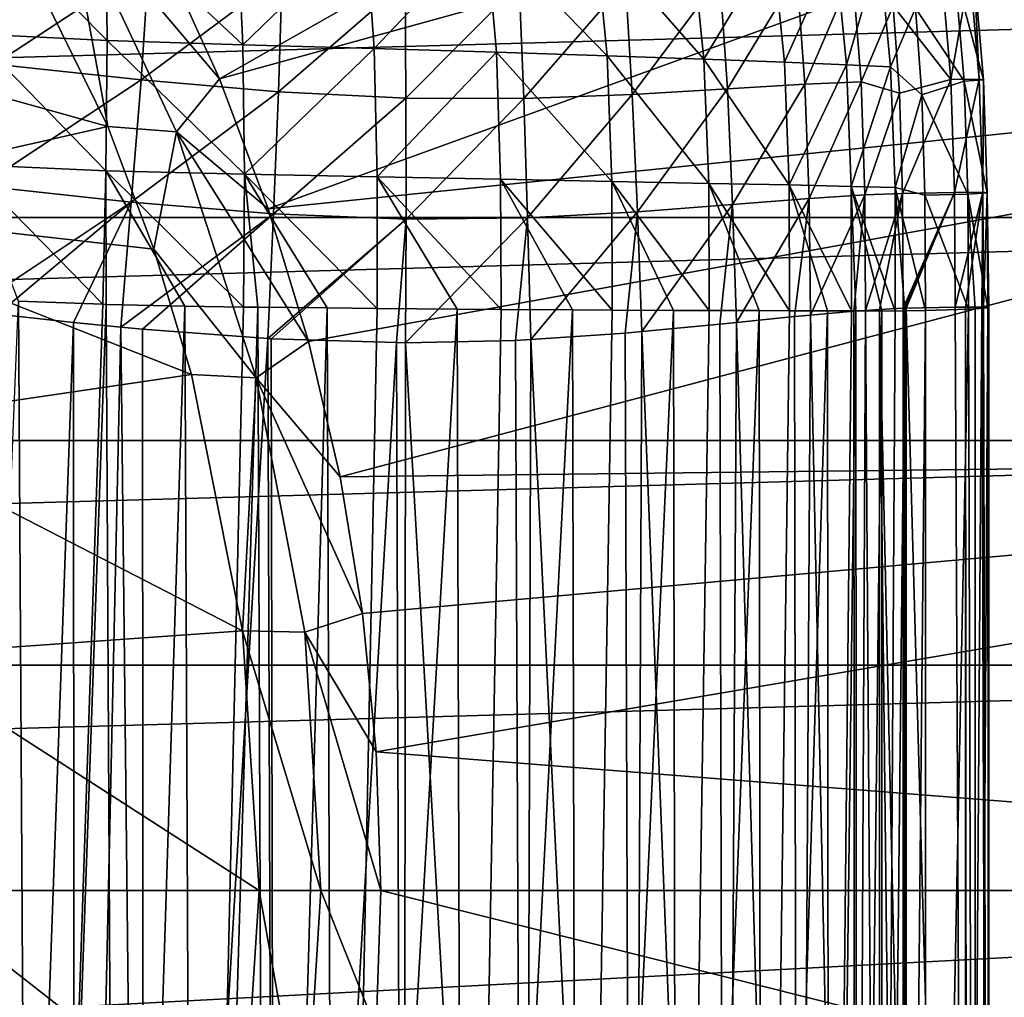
# Model space of a CAD drawing. Header units: metres. Extents: x -109 to 109, y -19 to 107.
# Tile 302 of 315: x 90 to 98, y 12 to 20. Entities that reach past the tile are written whole.
import ezdxf

# ---------------------------------------------------------------- set-up
doc = ezdxf.new("R2010")
doc.units = ezdxf.units.M
doc.layers.add('solid_21_412_310_XXX', color=7, linetype='CONTINUOUS')

msp = doc.modelspace()

# ---------------------------------------------------------------- linework, layer by layer
at = {"layer": 'solid_21_412_310_XXX'}
for points in [[(91.933632, 19.618643, 60.82386), (91.482475, 20.614365, 60.82386), (104.017494, 26.477545, 65.860069)], [(91.933632, 19.618643, 60.82386), (104.017494, 26.477545, 65.860069), (105.328194, 23.313238, 65.860069)], [(92.318703, 18.595543, 60.82386), (91.933632, 19.618643, 60.82386), (105.328194, 23.313238, 65.860069)], [(92.318703, 18.595543, 60.82386), (105.328194, 23.313238, 65.860069), (106.27636, 20.022078, 65.860069)], [(87.436302, 20.254133, 60.654999), (90.142464, 21.091553, 60.654999), (91.052536, 19.243315, 60.654999)], [(91.052536, 19.243315, 60.654999), (90.142464, 21.091553, 60.654999), (90.725792, 21.046513, 60.697536)], [(90.725792, 21.046513, 60.697536), (91.482475, 20.614365, 60.82386), (91.933632, 19.618643, 60.82386)], [(90.725792, 21.046513, 60.697536), (91.933632, 19.618643, 60.82386), (91.593811, 19.20188, 60.697536)], [(91.052536, 19.243315, 60.654999), (90.725792, 21.046513, 60.697536), (91.593811, 19.20188, 60.697536)], [(91.049721, 19.921114, -13.142369), (89.987839, 19.973541, -13.373815), (90.027756, 20.9524, -13.268587)], [(91.049721, 19.921114, -13.142369), (90.027756, 20.9524, -13.268587), (91.038872, 20.898321, -13.044649)], [(91.038872, 20.898321, -13.044649), (92.074036, 20.858803, -12.696756), (92.119164, 19.887302, -12.784695)], [(91.049721, 19.921114, -13.142369), (91.038872, 20.898321, -13.044649), (92.119164, 19.887302, -12.784695)], [(92.119164, 19.887302, -12.784695), (92.074036, 20.858803, -12.696756), (93.084908, 20.821796, -12.210132)], [(92.119164, 19.887302, -12.784695), (93.084908, 20.821796, -12.210132), (93.153305, 19.858311, -12.286415)], [(93.153305, 19.858311, -12.286415), (93.084908, 20.821796, -12.210132), (94.034363, 20.783632, -11.587991)], [(93.153305, 19.858311, -12.286415), (94.034363, 20.783632, -11.587991), (94.118263, 19.82947, -11.651352)], [(94.034363, 20.783632, -11.587991), (94.898323, 20.745275, -10.83954), (94.990875, 19.801105, -10.890054)], [(94.118263, 19.82947, -11.651352), (94.034363, 20.783632, -11.587991), (94.990875, 19.801105, -10.890054)], [(94.898323, 20.745275, -10.83954), (95.65773, 20.708826, -9.974217), (95.752686, 19.774687, -10.014044)], [(94.990875, 19.801105, -10.890054), (94.898323, 20.745275, -10.83954), (95.752686, 19.774687, -10.014044)], [(91.377571, 20.533951, 13.657375), (90.250526, 20.656359, 13.939105), (90.159378, 19.736101, 14.033458)], [(95.752686, 19.774687, -10.014044), (95.65773, 20.708826, -9.974217), (96.293808, 20.675634, -9.003054)], [(95.752686, 19.774687, -10.014044), (96.293808, 20.675634, -9.003054), (96.386604, 19.750841, -9.036069)], [(96.386604, 19.750841, -9.036069), (96.293808, 20.675634, -9.003054), (96.787857, 20.646587, -7.946642)], [(96.386604, 19.750841, -9.036069), (96.787857, 20.646587, -7.946642), (96.877388, 19.729557, -7.975769)], [(96.877388, 19.729557, -7.975769), (96.787857, 20.646587, -7.946642), (97.13623, 20.625185, -6.840863)], [(96.877388, 19.729557, -7.975769), (97.13623, 20.625185, -6.840863), (97.224403, 19.71347, -6.864302)], [(97.224403, 19.71347, -6.864302), (97.13623, 20.625185, -6.840863), (97.419815, 20.175203, -5.738849)], [(91.315414, 19.610876, 13.756782), (91.377571, 20.533951, 13.657375), (90.159378, 19.736101, 14.033458)], [(92.427597, 20.439636, 13.226692), (91.377571, 20.533951, 13.657375), (91.315414, 19.610876, 13.756782)], [(92.399796, 19.518063, 13.322896), (92.427597, 20.439636, 13.226692), (91.315414, 19.610876, 13.756782)], [(93.396729, 20.382898, 12.661115), (92.427597, 20.439636, 13.226692), (92.399796, 19.518063, 13.322896)], [(95.878906, 20.416969, 10.135449), (95.135162, 20.385361, 11.120801), (95.188072, 19.496685, 11.174737)], [(95.939728, 19.540735, 10.180982), (95.878906, 20.416969, 10.135449), (95.188072, 19.496685, 11.174737)], [(96.484406, 20.443235, 9.033418), (95.878906, 20.416969, 10.135449), (95.939728, 19.540735, 10.180982)], [(96.549324, 19.576916, 9.072312), (96.484406, 20.443235, 9.033418), (95.939728, 19.540735, 10.180982)], [(96.549324, 19.576916, 9.072312), (96.923561, 20.45542, 7.852647), (96.484406, 20.443235, 9.033418)], [(96.549324, 19.576916, 9.072312), (96.992081, 19.596167, 7.882768), (96.923561, 20.45542, 7.852647)], [(96.923561, 20.45542, 7.852647), (96.992081, 19.596167, 7.882768), (97.245636, 20.195469, 6.651088)], [(97.6987, 19.614285, 4.201884), (97.624977, 20.471657, 4.190006), (97.245636, 20.195469, 6.651088)], [(97.729492, 20.457327, -3.270896), (97.804085, 19.599918, -3.274735), (97.419815, 20.175203, -5.738849)], [(97.847588, 20.473812, 1.706279), (97.624977, 20.471657, 4.190006), (97.6987, 19.614285, 4.201884)], [(97.847588, 20.473812, 1.706279), (97.6987, 19.614285, 4.201884), (97.922127, 19.61582, 1.713303)], [(97.882317, 20.46841, -0.784972), (97.957169, 19.610437, -0.78331), (97.729492, 20.457327, -3.270896)], [(97.957169, 19.610437, -0.78331), (97.804085, 19.599918, -3.274735), (97.729492, 20.457327, -3.270896)], [(97.847588, 20.473812, 1.706279), (97.922127, 19.61582, 1.713303), (97.882317, 20.46841, -0.784972)], [(97.922127, 19.61582, 1.713303), (97.957169, 19.610437, -0.78331), (97.882317, 20.46841, -0.784972)], [(93.403992, 19.468452, 12.744976), (93.396729, 20.382898, 12.661115), (92.399796, 19.518063, 13.322896)], [(94.29715, 20.367485, 11.963836), (93.396729, 20.382898, 12.661115), (93.403992, 19.468452, 12.744976)], [(94.333069, 19.465052, 12.031219), (94.29715, 20.367485, 11.963836), (93.403992, 19.468452, 12.744976)], [(95.135162, 20.385361, 11.120801), (94.29715, 20.367485, 11.963836), (94.333069, 19.465052, 12.031219)], [(95.188072, 19.496685, 11.174737), (95.135162, 20.385361, 11.120801), (94.333069, 19.465052, 12.031219)], [(107.355743, 20.268663, 71.355003), (45.644253, 20.268642, 71.355003), (45.297821, 18.52701, 71.355003)], [(107.702179, 18.527025, 71.355003), (107.355743, 20.268663, 71.355003), (45.297821, 18.52701, 71.355003)], [(88.325211, 18.626219, 60.654999), (87.436302, 20.254133, 60.654999), (91.052536, 19.243315, 60.654999)], [(96.992081, 19.596167, 7.882768), (97.294601, 19.507725, 6.660935), (97.245636, 20.195469, 6.651088)], [(97.6987, 19.614285, 4.201884), (97.245636, 20.195469, 6.651088), (97.294601, 19.507725, 6.660935)], [(97.224403, 19.71347, -6.864302), (97.419815, 20.175203, -5.738849), (97.469223, 19.493633, -5.744627)], [(97.804085, 19.599918, -3.274735), (97.469223, 19.493633, -5.744627), (97.419815, 20.175203, -5.738849)], [(91.037895, 18.895046, -13.184741), (89.933289, 18.94569, -13.421288), (89.987839, 19.973541, -13.373815)], [(91.037895, 18.895046, -13.184741), (89.987839, 19.973541, -13.373815), (91.049721, 19.921114, -13.142369)], [(92.636032, 17.549452, 60.82386), (92.318703, 18.595543, 60.82386), (106.27636, 20.022078, 65.860069)], [(92.884262, 16.484848, 60.82386), (92.636032, 17.549452, 60.82386), (106.27636, 20.022078, 65.860069)], [(92.884262, 16.484848, 60.82386), (106.27636, 20.022078, 65.860069), (106.850075, 16.645449, 65.860069)], [(91.037895, 18.895046, -13.184741), (91.049721, 19.921114, -13.142369), (92.130516, 18.867338, -12.82158)], [(91.049721, 19.921114, -13.142369), (92.119164, 19.887302, -12.784695), (92.130516, 18.867338, -12.82158)], [(92.130516, 18.867338, -12.82158), (92.119164, 19.887302, -12.784695), (93.153305, 19.858311, -12.286415)], [(92.130516, 18.867338, -12.82158), (93.153305, 19.858311, -12.286415), (93.177261, 18.847084, -12.317909)], [(93.177261, 18.847084, -12.317909), (93.153305, 19.858311, -12.286415), (94.118263, 19.82947, -11.651352)], [(93.177261, 18.847084, -12.317909), (94.118263, 19.82947, -11.651352), (94.149872, 18.82856, -11.677255)], [(94.118263, 19.82947, -11.651352), (94.990875, 19.801105, -10.890054), (95.026978, 18.811348, -10.910206)], [(94.149872, 18.82856, -11.677255), (94.118263, 19.82947, -11.651352), (95.026978, 18.811348, -10.910206)], [(94.990875, 19.801105, -10.890054), (95.752686, 19.774687, -10.014044), (95.790344, 18.796249, -10.029275)], [(95.026978, 18.811348, -10.910206), (94.990875, 19.801105, -10.890054), (95.790344, 18.796249, -10.029275)], [(91.315414, 19.610876, 13.756782), (90.159378, 19.736101, 14.033458), (90.053886, 18.775646, 14.080889)], [(95.752686, 19.774687, -10.014044), (96.386604, 19.750841, -9.036069), (96.423294, 18.783222, -9.048545)], [(95.790344, 18.796249, -10.029275), (95.752686, 19.774687, -10.014044), (96.423294, 18.783222, -9.048545)], [(96.423294, 18.783222, -9.048545), (96.386604, 19.750841, -9.036069), (96.877388, 19.729557, -7.975769)], [(96.423294, 18.783222, -9.048545), (96.877388, 19.729557, -7.975769), (96.912369, 18.771389, -7.98737)], [(96.912369, 18.771389, -7.98737), (96.877388, 19.729557, -7.975769), (97.224403, 19.71347, -6.864302)], [(96.912369, 18.771389, -7.98737), (97.224403, 19.71347, -6.864302), (97.258896, 18.762274, -6.873229)], [(97.258896, 18.762274, -6.873229), (97.224403, 19.71347, -6.864302), (97.469223, 19.493633, -5.744627)], [(91.238419, 18.6476, 13.811399), (91.315414, 19.610876, 13.756782), (90.053886, 18.775646, 14.080889)], [(92.399796, 19.518063, 13.322896), (91.315414, 19.610876, 13.756782), (91.238419, 18.6476, 13.811399)], [(91.593811, 19.20188, 60.697536), (91.933632, 19.618643, 60.82386), (92.318703, 18.595543, 60.82386)], [(96.549324, 19.576916, 9.072312), (95.939728, 19.540735, 10.180982), (95.979141, 18.629539, 10.174462)], [(96.582977, 18.676872, 9.069081), (96.549324, 19.576916, 9.072312), (95.979141, 18.629539, 10.174462)], [(96.582977, 18.676872, 9.069081), (96.992081, 19.596167, 7.882768), (96.549324, 19.576916, 9.072312)], [(96.582977, 18.676872, 9.069081), (97.021729, 18.704493, 7.884629), (96.992081, 19.596167, 7.882768)], [(96.992081, 19.596167, 7.882768), (97.021729, 18.704493, 7.884629), (97.294601, 19.507725, 6.660935)], [(97.6987, 19.614285, 4.201884), (97.294601, 19.507725, 6.660935), (97.318573, 18.716728, 6.662759)], [(97.727386, 18.725225, 4.205723), (97.6987, 19.614285, 4.201884), (97.318573, 18.716728, 6.662759)], [(97.804085, 19.599918, -3.274735), (97.833244, 18.710814, -3.27382), (97.469223, 19.493633, -5.744627)], [(97.922127, 19.61582, 1.713303), (97.6987, 19.614285, 4.201884), (97.727386, 18.725225, 4.205723)], [(97.922127, 19.61582, 1.713303), (97.727386, 18.725225, 4.205723), (97.950981, 18.726164, 1.716779)], [(97.957169, 19.610437, -0.78331), (97.986244, 18.720797, -0.780947), (97.804085, 19.599918, -3.274735)], [(97.986244, 18.720797, -0.780947), (97.833244, 18.710814, -3.27382), (97.804085, 19.599918, -3.274735)], [(97.922127, 19.61582, 1.713303), (97.950981, 18.726164, 1.716779), (97.957169, 19.610437, -0.78331)], [(97.950981, 18.726164, 1.716779), (97.986244, 18.720797, -0.780947), (97.957169, 19.610437, -0.78331)], [(92.360703, 18.55662, 13.373654), (92.399796, 19.518063, 13.322896), (91.238419, 18.6476, 13.811399)], [(93.403992, 19.468452, 12.744976), (92.399796, 19.518063, 13.322896), (92.360703, 18.55662, 13.373654)], [(95.188072, 19.496685, 11.174737), (94.333069, 19.465052, 12.031219), (94.362411, 18.52504, 12.043813)], [(95.228989, 18.571817, 11.172272), (95.188072, 19.496685, 11.174737), (94.362411, 18.52504, 12.043813)], [(95.939728, 19.540735, 10.180982), (95.188072, 19.496685, 11.174737), (95.228989, 18.571817, 11.172272)], [(95.979141, 18.629539, 10.174462), (95.939728, 19.540735, 10.180982), (95.228989, 18.571817, 11.172272)], [(97.021729, 18.704493, 7.884629), (97.318573, 18.716728, 6.662759), (97.294601, 19.507725, 6.660935)], [(97.258896, 18.762274, -6.873229), (97.469223, 19.493633, -5.744627), (97.493347, 18.703987, -5.745121)], [(97.833244, 18.710814, -3.27382), (97.493347, 18.703987, -5.745121), (97.469223, 19.493633, -5.744627)], [(93.404129, 18.515055, 12.779202), (93.403992, 19.468452, 12.744976), (92.360703, 18.55662, 13.373654)], [(94.333069, 19.465052, 12.031219), (93.403992, 19.468452, 12.744976), (93.404129, 18.515055, 12.779202)], [(94.362411, 18.52504, 12.043813), (94.333069, 19.465052, 12.031219), (93.404129, 18.515055, 12.779202)], [(88.325211, 18.626219, 60.654999), (91.052536, 19.243315, 60.654999), (91.415108, 18.278156, 60.654999)], [(91.415108, 18.278156, 60.654999), (91.052536, 19.243315, 60.654999), (91.593811, 19.20188, 60.697536)], [(91.415108, 18.278156, 60.654999), (91.593811, 19.20188, 60.697536), (92.223793, 17.263, 60.697536)], [(91.593811, 19.20188, 60.697536), (92.318703, 18.595543, 60.82386), (92.636032, 17.549452, 60.82386)], [(91.593811, 19.20188, 60.697536), (92.636032, 17.549452, 60.82386), (92.223793, 17.263, 60.697536)], [(89.933289, 18.94569, -13.421288), (91.014648, 17.842957, -13.197214), (90.348312, 17.866629, -13.351113)], [(91.037895, 18.895046, -13.184741), (91.014648, 17.842957, -13.197214), (89.933289, 18.94569, -13.421288)], [(91.037895, 18.895046, -13.184741), (91.041634, 17.842228, -13.19004), (91.014648, 17.842957, -13.197214)], [(91.037895, 18.895046, -13.184741), (92.123177, 17.821619, -12.830112), (91.661728, 17.828751, -13.002042)], [(91.037895, 18.895046, -13.184741), (92.130516, 18.867338, -12.82158), (92.123177, 17.821619, -12.830112)], [(91.037895, 18.895046, -13.184741), (91.661728, 17.828751, -13.002042), (91.041634, 17.842228, -13.19004)], [(92.130516, 18.867338, -12.82158), (92.234947, 17.820139, -12.784027), (92.123177, 17.821619, -12.830112)], [(92.130516, 18.867338, -12.82158), (93.175819, 17.810476, -12.322508), (92.781494, 17.814056, -12.532542)], [(92.130516, 18.867338, -12.82158), (93.177261, 18.847084, -12.317909), (93.175819, 17.810476, -12.322508)], [(92.130516, 18.867338, -12.82158), (92.781494, 17.814056, -12.532542), (92.234947, 17.820139, -12.784027)], [(93.177261, 18.847084, -12.317909), (93.807442, 17.805353, -11.929897), (93.175819, 17.810476, -12.322508)], [(93.177261, 18.847084, -12.317909), (94.153809, 17.802792, -11.68098), (93.807442, 17.805353, -11.929897)], [(93.177261, 18.847084, -12.317909), (94.149872, 18.82856, -11.677255), (94.153809, 17.802792, -11.68098)], [(94.149872, 18.82856, -11.677255), (95.029671, 17.797386, -10.915359), (94.717834, 17.799109, -11.21352)], [(94.149872, 18.82856, -11.677255), (95.026978, 18.811348, -10.910206), (95.029671, 17.797386, -10.915359)], [(94.149872, 18.82856, -11.677255), (94.717834, 17.799109, -11.21352), (94.153809, 17.802792, -11.68098)], [(95.026978, 18.811348, -10.910206), (95.794632, 17.794312, -10.029429), (95.511818, 17.795238, -10.386395)], [(95.026978, 18.811348, -10.910206), (95.790344, 18.796249, -10.029275), (95.794632, 17.794312, -10.029429)], [(95.026978, 18.811348, -10.910206), (95.511818, 17.795238, -10.386395), (95.029671, 17.797386, -10.915359)], [(95.790344, 18.796249, -10.029275), (96.427277, 17.792933, -9.051734), (96.187859, 17.793396, -9.457562)], [(95.790344, 18.796249, -10.029275), (96.423294, 18.783222, -9.048545), (96.427277, 17.792933, -9.051734)], [(95.790344, 18.796249, -10.029275), (96.187859, 17.793396, -9.457562), (95.794632, 17.794312, -10.029429)], [(96.423294, 18.783222, -9.048545), (96.916748, 17.791536, -7.992806), (96.725922, 17.792204, -8.453892)], [(96.423294, 18.783222, -9.048545), (96.912369, 18.771389, -7.98737), (96.916748, 17.791536, -7.992806)], [(96.423294, 18.783222, -9.048545), (96.725922, 17.792204, -8.453892), (96.427277, 17.792933, -9.051734)], [(91.238419, 18.6476, 13.811399), (90.053886, 18.775646, 14.080889), (89.950706, 17.79253, 14.100733)], [(96.912369, 18.771389, -7.98737), (97.261055, 17.790363, -6.886189), (97.154007, 17.790592, -7.282896)], [(96.912369, 18.771389, -7.98737), (97.258896, 18.762274, -6.873229), (97.261055, 17.790363, -6.886189)], [(96.912369, 18.771389, -7.98737), (97.154007, 17.790592, -7.282896), (96.95089, 17.791397, -7.901521)], [(96.912369, 18.771389, -7.98737), (96.95089, 17.791397, -7.901521), (96.916748, 17.791536, -7.992806)], [(97.021729, 18.704493, 7.884629), (97.027008, 17.795536, 7.881391), (97.318573, 18.716728, 6.662759)], [(97.318573, 18.716728, 6.662759), (97.027008, 17.795536, 7.881391), (97.13784, 17.803013, 7.477377)], [(97.318573, 18.716728, 6.662759), (97.13784, 17.803013, 7.477377), (97.32415, 17.81216, 6.658197)], [(97.258896, 18.762274, -6.873229), (97.493347, 18.703987, -5.745121), (97.498634, 17.793266, -5.741443)], [(97.258896, 18.762274, -6.873229), (97.498634, 17.793266, -5.741443), (97.335274, 17.790567, -6.571854)], [(97.258896, 18.762274, -6.873229), (97.335274, 17.790567, -6.571854), (97.261055, 17.790363, -6.886189)], [(97.727386, 18.725225, 4.205723), (97.318573, 18.716728, 6.662759), (97.32415, 17.81216, 6.658197)], [(97.727386, 18.725225, 4.205723), (97.32415, 17.81216, 6.658197), (97.335274, 17.812443, 6.603008)], [(97.727386, 18.725225, 4.205723), (97.335274, 17.812443, 6.603008), (97.34684, 17.812437, 6.545609)], [(97.727386, 18.725225, 4.205723), (97.34684, 17.812437, 6.545609), (97.731972, 17.819727, 4.205371)], [(97.833244, 18.710814, -3.27382), (97.838127, 17.805267, -3.270783), (97.493347, 18.703987, -5.745121)], [(97.950981, 18.726164, 1.716779), (97.727386, 18.725225, 4.205723), (97.731972, 17.819727, 4.205371)], [(97.950981, 18.726164, 1.716779), (97.731972, 17.819727, 4.205371), (97.815392, 17.820513, 3.492275)], [(97.950981, 18.726164, 1.716779), (97.815392, 17.820513, 3.492275), (97.942459, 17.820335, 1.951652)], [(97.986244, 18.720797, -0.780947), (97.990852, 17.814743, -0.778558), (97.833244, 18.710814, -3.27382)], [(97.833244, 18.710814, -3.27382), (97.990852, 17.814743, -0.778558), (97.891319, 17.807804, -2.681142)], [(97.833244, 18.710814, -3.27382), (97.891319, 17.807804, -2.681142), (97.838127, 17.805267, -3.270783)], [(97.950981, 18.726164, 1.716779), (97.942459, 17.820335, 1.951652), (97.955406, 17.820101, 1.718266)], [(97.950981, 18.726164, 1.716779), (97.955406, 17.820101, 1.718266), (97.986244, 18.720797, -0.780947)], [(97.986244, 18.720797, -0.780947), (97.955406, 17.820101, 1.718266), (97.997505, 17.817896, 0.406716)], [(97.986244, 18.720797, -0.780947), (97.997505, 17.817896, 0.406716), (97.990852, 17.814743, -0.778558)], [(91.238419, 18.6476, 13.811399), (89.950706, 17.79253, 14.100733), (90.184769, 17.765177, 14.064062)], [(91.238419, 18.6476, 13.811399), (90.184769, 17.765177, 14.064062), (90.783699, 17.699543, 13.940827)], [(91.238419, 18.6476, 13.811399), (90.783699, 17.699543, 13.940827), (91.157318, 17.662483, 13.840572)], [(92.360703, 18.55662, 13.373654), (91.238419, 18.6476, 13.811399), (91.157318, 17.662483, 13.840572)], [(95.979141, 18.629539, 10.174462), (95.228989, 18.571817, 11.172272), (95.264359, 17.627808, 11.133609)], [(95.979141, 18.629539, 10.174462), (95.264359, 17.627808, 11.133609), (95.87793, 17.686701, 10.331525)], [(95.979141, 18.629539, 10.174462), (95.87793, 17.686701, 10.331525), (96.00885, 17.699987, 10.133382)], [(96.582977, 18.676872, 9.069081), (95.979141, 18.629539, 10.174462), (96.00885, 17.699987, 10.133382)], [(96.582977, 18.676872, 9.069081), (96.00885, 17.699987, 10.133382), (96.466896, 17.746128, 9.324951)], [(96.582977, 18.676872, 9.069081), (96.466896, 17.746128, 9.324951), (96.593834, 17.758354, 9.056376)], [(96.582977, 18.676872, 9.069081), (96.593834, 17.758354, 9.056376), (97.021729, 18.704493, 7.884629)], [(97.021729, 18.704493, 7.884629), (96.593834, 17.758354, 9.056376), (96.935555, 17.788528, 8.175114)], [(97.021729, 18.704493, 7.884629), (96.935555, 17.788528, 8.175114), (97.027008, 17.795536, 7.881391)], [(97.493347, 18.703987, -5.745121), (97.838127, 17.805267, -3.270783), (97.498634, 17.793266, -5.741443)], [(88.325211, 18.626219, 60.654999), (91.415108, 18.278156, 60.654999), (91.713974, 17.290497, 60.654999)], [(88.973404, 16.88835, 60.654999), (88.325211, 18.626219, 60.654999), (91.713974, 17.290497, 60.654999)], [(92.360703, 18.55662, 13.373654), (91.157318, 17.662483, 13.840572), (91.326508, 17.646864, 13.788777)], [(92.360703, 18.55662, 13.373654), (91.326508, 17.646864, 13.788777), (92.316139, 17.573832, 13.399139)], [(93.404129, 18.515055, 12.779202), (92.360703, 18.55662, 13.373654), (92.316139, 17.573832, 13.399139)], [(95.228989, 18.571817, 11.172272), (94.362411, 18.52504, 12.043813), (94.388527, 17.564886, 12.0262)], [(95.228989, 18.571817, 11.172272), (94.388527, 17.564886, 12.0262), (95.131348, 17.616194, 11.285586)], [(95.228989, 18.571817, 11.172272), (95.131348, 17.616194, 11.285586), (95.264359, 17.627808, 11.133609)], [(107.702179, 18.527025, 71.355003), (45.297821, 18.52701, 71.355003), (45.049725, 16.76968, 71.355003)], [(107.950272, 16.769693, 71.355003), (107.702179, 18.527025, 71.355003), (45.049725, 16.76968, 71.355003)], [(93.404129, 18.515055, 12.779202), (92.316139, 17.573832, 13.399139), (92.342041, 17.572403, 13.386875)], [(93.404129, 18.515055, 12.779202), (92.342041, 17.572403, 13.386875), (93.330132, 17.541128, 12.833058)], [(93.404129, 18.515055, 12.779202), (93.330132, 17.541128, 12.833058), (93.401375, 17.540819, 12.786238)], [(94.362411, 18.52504, 12.043813), (93.401375, 17.540819, 12.786238), (94.268028, 17.559128, 12.131285)], [(94.362411, 18.52504, 12.043813), (93.404129, 18.515055, 12.779202), (93.401375, 17.540819, 12.786238)], [(94.362411, 18.52504, 12.043813), (94.268028, 17.559128, 12.131285), (94.388527, 17.564886, 12.0262)], [(91.713974, 17.290497, 60.654999), (91.415108, 18.278156, 60.654999), (92.223793, 17.263, 60.697536)], [(90.348312, 17.866629, -13.351113), (90.450562, 1.082986, -13.330221), (89.660873, 1.077845, -13.470296)], [(90.348312, 17.866629, -13.351113), (91.014648, 17.842957, -13.197214), (90.450562, 1.082986, -13.330221)], [(91.014648, 17.842957, -13.197214), (91.041634, 17.842228, -13.19004), (90.450562, 1.082986, -13.330221)], [(91.041634, 17.842228, -13.19004), (91.128891, 1.086722, -13.166298), (90.450562, 1.082986, -13.330221)], [(91.041634, 17.842228, -13.19004), (91.661728, 17.828751, -13.002042), (91.128891, 1.086722, -13.166298)], [(91.661728, 17.828751, -13.002042), (91.735344, 1.089598, -12.976557), (91.128891, 1.086722, -13.166298)], [(91.661728, 17.828751, -13.002042), (92.123177, 17.821619, -12.830112), (91.735344, 1.089598, -12.976557)], [(92.123177, 17.821619, -12.830112), (92.234947, 17.820139, -12.784027), (91.735344, 1.089598, -12.976557)], [(92.234947, 17.820139, -12.784027), (92.30204, 1.091956, -12.75551), (91.735344, 1.089598, -12.976557)], [(92.234947, 17.820139, -12.784027), (92.781494, 17.814056, -12.532542), (92.30204, 1.091956, -12.75551)], [(92.781494, 17.814056, -12.532542), (92.843224, 1.093955, -12.501304), (92.30204, 1.091956, -12.75551)], [(92.781494, 17.814056, -12.532542), (93.175819, 17.810476, -12.322508), (92.843224, 1.093955, -12.501304)], [(93.175819, 17.810476, -12.322508), (93.807442, 17.805353, -11.929897), (92.843224, 1.093955, -12.501304)], [(93.807442, 17.805353, -11.929897), (93.858139, 1.097143, -11.895071), (92.843224, 1.093955, -12.501304)], [(93.807442, 17.805353, -11.929897), (94.153809, 17.802792, -11.68098), (93.858139, 1.097143, -11.895071)], [(94.153809, 17.802792, -11.68098), (94.717834, 17.799109, -11.21352), (93.858139, 1.097143, -11.895071)], [(94.717834, 17.799109, -11.21352), (94.755043, 1.099325, -11.179557), (93.858139, 1.097143, -11.895071)], [(94.717834, 17.799109, -11.21352), (95.029671, 17.797386, -10.915359), (94.755043, 1.099325, -11.179557)], [(95.029671, 17.797386, -10.915359), (95.511818, 17.795238, -10.386395), (94.755043, 1.099325, -11.179557)], [(95.511818, 17.795238, -10.386395), (95.540855, 1.10042, -10.351511), (94.755043, 1.099325, -11.179557)], [(95.511818, 17.795238, -10.386395), (95.794632, 17.794312, -10.029429), (95.540855, 1.10042, -10.351511)], [(95.794632, 17.794312, -10.029429), (96.187859, 17.793396, -9.457562), (95.540855, 1.10042, -10.351511)], [(96.187859, 17.793396, -9.457562), (96.207924, 1.100018, -9.425482), (95.540855, 1.10042, -10.351511)], [(96.187859, 17.793396, -9.457562), (96.427277, 17.792933, -9.051734), (96.207924, 1.100018, -9.425482)], [(96.427277, 17.792933, -9.051734), (96.725922, 17.792204, -8.453892), (96.207924, 1.100018, -9.425482)], [(96.725922, 17.792204, -8.453892), (96.740089, 1.097553, -8.42215), (96.207924, 1.100018, -9.425482)], [(96.935555, 17.788528, 8.175114), (96.593834, 17.758354, 9.056376), (96.945091, 1.09967, 8.145949)], [(96.725922, 17.792204, -8.453892), (96.916748, 17.791536, -7.992806), (96.740089, 1.097553, -8.42215)], [(96.916748, 17.791536, -7.992806), (96.95089, 17.791397, -7.901521), (96.740089, 1.097553, -8.42215)], [(96.95089, 17.791397, -7.901521), (96.959686, 1.095395, -7.877499), (96.740089, 1.097553, -8.42215)], [(97.027008, 17.795536, 7.881391), (96.935555, 17.788528, 8.175114), (96.945091, 1.09967, 8.145949)], [(97.027008, 17.795536, 7.881391), (96.945091, 1.09967, 8.145949), (97.140556, 1.095715, 7.466721)], [(96.95089, 17.791397, -7.901521), (97.154007, 17.790592, -7.282896), (96.959686, 1.095395, -7.877499)], [(97.154007, 17.790592, -7.282896), (97.157486, 1.092396, -7.270904), (96.959686, 1.095395, -7.877499)], [(97.13784, 17.803013, 7.477377), (97.027008, 17.795536, 7.881391), (97.140556, 1.095715, 7.466721)], [(97.32415, 9.451207, 6.658197), (97.32415, 17.81216, 6.658197), (97.13784, 17.803013, 7.477377)], [(97.13784, 17.803013, 7.477377), (97.140556, 1.095715, 7.466721), (97.32415, 1.09023, 6.658191)], [(97.32415, 9.451207, 6.658197), (97.13784, 17.803013, 7.477377), (97.32415, 1.09023, 6.658191)], [(97.154007, 17.790592, -7.282896), (97.261055, 17.790363, -6.886189), (97.157486, 1.092396, -7.270904)], [(97.335274, 17.790567, -6.571854), (97.335686, 1.088231, -6.570014), (97.157486, 1.092396, -7.270904)], [(97.261055, 17.790363, -6.886189), (97.335274, 17.790567, -6.571854), (97.157486, 1.092396, -7.270904)], [(97.335274, 17.812443, 6.603008), (97.32415, 17.81216, 6.658197), (97.34684, 17.812437, 6.545609)], [(97.34684, 17.812437, 6.545609), (97.32415, 17.81216, 6.658197), (97.34684, 9.451331, 6.545609)], [(97.34684, 9.451331, 6.545609), (97.32415, 17.81216, 6.658197), (97.32415, 9.451207, 6.658197)], [(97.335274, 17.790567, -6.571854), (97.498634, 17.793266, -5.741443), (97.335686, 1.088231, -6.570014)], [(97.335686, 1.088231, -6.570014), (97.498634, 17.793266, -5.741443), (97.498634, 1.082946, -5.741443)], [(97.731972, 17.819727, 4.205371), (97.34684, 17.812437, 6.545609), (97.815712, 1.080249, 3.489307)], [(97.34684, 17.812437, 6.545609), (97.34684, 9.451331, 6.545609), (97.815712, 1.080249, 3.489307)], [(97.838127, 17.805267, -3.270783), (97.887772, 1.075721, -2.724431), (97.498634, 1.082946, -5.741443)], [(97.498634, 17.793266, -5.741443), (97.838127, 17.805267, -3.270783), (97.498634, 1.082946, -5.741443)], [(97.815392, 17.820513, 3.492275), (97.731972, 17.819727, 4.205371), (97.815712, 1.080249, 3.489307)], [(97.815392, 17.820513, 3.492275), (97.815712, 1.080249, 3.489307), (97.828156, 1.080075, 3.369709)], [(97.942459, 17.820335, 1.951652), (97.815392, 17.820513, 3.492275), (97.828156, 1.080075, 3.369709)], [(97.942459, 17.820335, 1.951652), (97.828156, 1.080075, 3.369709), (97.99752, 1.076966, 0.405001)], [(97.838127, 17.805267, -3.270783), (97.891319, 17.807804, -2.681142), (97.887772, 1.075721, -2.724431)], [(97.891319, 17.807804, -2.681142), (97.891098, 1.075704, -2.683816), (97.887772, 1.075721, -2.724431)], [(97.990852, 17.814743, -0.778558), (97.998589, 1.076887, 0.305931), (97.891098, 1.075704, -2.683816)], [(97.891319, 17.807804, -2.681142), (97.990852, 17.814743, -0.778558), (97.891098, 1.075704, -2.683816)], [(97.955406, 17.820101, 1.718266), (97.942459, 17.820335, 1.951652), (97.99752, 1.076966, 0.405001)], [(97.997505, 17.817896, 0.406716), (97.955406, 17.820101, 1.718266), (97.99752, 1.076966, 0.405001)], [(97.990852, 17.814743, -0.778558), (97.997505, 17.817896, 0.406716), (97.998589, 1.076887, 0.305931)], [(97.997505, 17.817896, 0.406716), (97.99752, 1.076966, 0.405001), (97.998589, 1.076887, 0.305931)], [(90.783699, 17.699543, 13.940827), (90.184769, 17.765177, 14.064062), (90.187111, 1.092259, 14.063664)], [(90.783699, 17.699543, 13.940827), (90.187111, 1.092259, 14.063664), (90.790337, 1.09521, 13.93921)], [(91.157318, 17.662483, 13.840572), (90.783699, 17.699543, 13.940827), (90.790337, 1.09521, 13.93921)], [(96.00885, 17.699987, 10.133382), (95.87793, 17.686701, 10.331525), (95.916504, 1.105533, 10.27434)], [(96.00885, 17.699987, 10.133382), (95.916504, 1.105533, 10.27434), (96.492065, 1.104075, 9.273618)], [(96.466896, 17.746128, 9.324951), (96.00885, 17.699987, 10.133382), (96.492065, 1.104075, 9.273618)], [(96.593834, 17.758354, 9.056376), (96.466896, 17.746128, 9.324951), (96.492065, 1.104075, 9.273618)], [(96.593834, 17.758354, 9.056376), (96.492065, 1.104075, 9.273618), (96.945091, 1.09967, 8.145949)], [(91.157318, 17.662483, 13.840572), (90.790337, 1.09521, 13.93921), (91.337753, 1.097242, 13.785188)], [(91.326508, 17.646864, 13.788777), (91.157318, 17.662483, 13.840572), (91.337753, 1.097242, 13.785188)], [(92.316139, 17.573832, 13.399139), (91.326508, 17.646864, 13.788777), (91.337753, 1.097242, 13.785188)], [(95.264359, 17.627808, 11.133609), (95.131348, 17.616194, 11.285586), (95.189407, 1.105126, 11.220072)], [(95.264359, 17.627808, 11.133609), (95.189407, 1.105126, 11.220072), (95.916504, 1.105533, 10.27434)], [(95.87793, 17.686701, 10.331525), (95.264359, 17.627808, 11.133609), (95.916504, 1.105533, 10.27434)], [(92.316139, 17.573832, 13.399139), (91.337753, 1.097242, 13.785188), (92.371849, 1.099837, 13.372629)], [(92.223793, 17.263, 60.697536), (92.636032, 17.549452, 60.82386), (92.884262, 16.484848, 60.82386)], [(92.342041, 17.572403, 13.386875), (92.316139, 17.573832, 13.399139), (92.371849, 1.099837, 13.372629)], [(93.330132, 17.541128, 12.833058), (92.342041, 17.572403, 13.386875), (92.371849, 1.099837, 13.372629)], [(94.268028, 17.559128, 12.131285), (93.401375, 17.540819, 12.786238), (94.335602, 1.103651, 12.072824)], [(94.388527, 17.564886, 12.0262), (94.268028, 17.559128, 12.131285), (94.335602, 1.103651, 12.072824)], [(94.388527, 17.564886, 12.0262), (94.335602, 1.103651, 12.072824), (95.189407, 1.105126, 11.220072)], [(95.131348, 17.616194, 11.285586), (94.388527, 17.564886, 12.0262), (95.189407, 1.105126, 11.220072)], [(93.330132, 17.541128, 12.833058), (92.371849, 1.099837, 13.372629), (93.383263, 1.101809, 12.798233)], [(93.401375, 17.540819, 12.786238), (93.330132, 17.541128, 12.833058), (93.383263, 1.101809, 12.798233)], [(93.401375, 17.540819, 12.786238), (93.383263, 1.101809, 12.798233), (94.335602, 1.103651, 12.072824)], [(88.973404, 16.88835, 60.654999), (91.713974, 17.290497, 60.654999), (92.114418, 15.269485, 60.654999)], [(92.114418, 15.269485, 60.654999), (91.713974, 17.290497, 60.654999), (92.223793, 17.263, 60.697536)], [(92.114418, 15.269485, 60.654999), (92.223793, 17.263, 60.697536), (92.605797, 15.260452, 60.697536)], [(92.223793, 17.263, 60.697536), (92.884262, 16.484848, 60.82386), (93.062332, 15.40629, 60.82386)], [(92.223793, 17.263, 60.697536), (93.062332, 15.40629, 60.82386), (92.605797, 15.260452, 60.697536)], [(89.367683, 15.075896, 60.654999), (88.973404, 16.88835, 60.654999), (92.114418, 15.269485, 60.654999)], [(107.950272, 16.769693, 71.355003), (45.049725, 16.76968, 71.355003), (44.900478, 15.000278, 71.355003)], [(108.099518, 15.000281, 71.355003), (107.950272, 16.769693, 71.355003), (44.900478, 15.000278, 71.355003)], [(93.062332, 15.40629, 60.82386), (92.884262, 16.484848, 60.82386), (106.850075, 16.645449, 65.860069)], [(93.169479, 14.318394, 60.82386), (93.062332, 15.40629, 60.82386), (106.850075, 16.645449, 65.860069)], [(93.169479, 14.318394, 60.82386), (106.850075, 16.645449, 65.860069), (107.042114, 13.225817, 65.860069)], [(92.605797, 15.260452, 60.697536), (93.062332, 15.40629, 60.82386), (93.169479, 14.318394, 60.82386)], [(89.367683, 15.075896, 60.654999), (92.114418, 15.269485, 60.654999), (92.247589, 13.225817, 60.654999)], [(92.114418, 15.269485, 60.654999), (92.73381, 13.225817, 60.697536), (92.247589, 13.225817, 60.654999)], [(92.114418, 15.269485, 60.654999), (92.605797, 15.260452, 60.697536), (92.73381, 13.225817, 60.697536)], [(92.605797, 15.260452, 60.697536), (93.169479, 14.318394, 60.82386), (93.205246, 13.225817, 60.82386)], [(92.605797, 15.260452, 60.697536), (93.205246, 13.225817, 60.82386), (92.73381, 13.225817, 60.697536)], [(89.367683, 15.075896, 60.654999), (92.247589, 13.225817, 60.654999), (89.5, 13.225817, 60.654999)], [(108.099518, 15.000281, 71.355003), (44.850693, 13.225817, 71.355003), (108.149307, 13.225817, 71.355003)], [(108.099518, 15.000281, 71.355003), (44.900478, 15.000278, 71.355003), (44.850693, 13.225817, 71.355003)], [(93.169479, 14.318394, 60.82386), (107.042114, 13.225817, 65.860069), (93.205246, 13.225817, 60.82386)], [(44.850693, 13.225817, 71.355003), (45.026878, 9.890951, 71.355003), (108.149307, 13.225817, 71.355003)], [(45.026878, 9.890951, 71.355003), (108.101997, 11.496061, 71.355003), (108.149307, 13.225817, 71.355003)], [(89.367683, 11.375737, 60.654999), (89.5, 13.225817, 60.654999), (92.114441, 11.182358, 60.654999)], [(89.5, 13.225817, 60.654999), (92.247589, 13.225817, 60.654999), (92.114441, 11.182358, 60.654999)], [(92.605797, 11.191181, 60.697536), (92.114441, 11.182358, 60.654999), (92.247589, 13.225817, 60.654999)], [(92.605797, 11.191181, 60.697536), (92.247589, 13.225817, 60.654999), (92.73381, 13.225817, 60.697536)], [(93.169479, 12.133242, 60.82386), (92.605797, 11.191181, 60.697536), (92.73381, 13.225817, 60.697536)], [(93.169479, 12.133242, 60.82386), (92.73381, 13.225817, 60.697536), (93.205246, 13.225817, 60.82386)], [(106.850075, 9.806185, 65.860069), (93.169479, 12.133242, 60.82386), (93.205246, 13.225817, 60.82386)], [(106.850075, 9.806185, 65.860069), (93.205246, 13.225817, 60.82386), (107.042114, 13.225817, 65.860069)]]:
    msp.add_3dface(points, dxfattribs=at)

doc.saveas('drawing.dxf')
